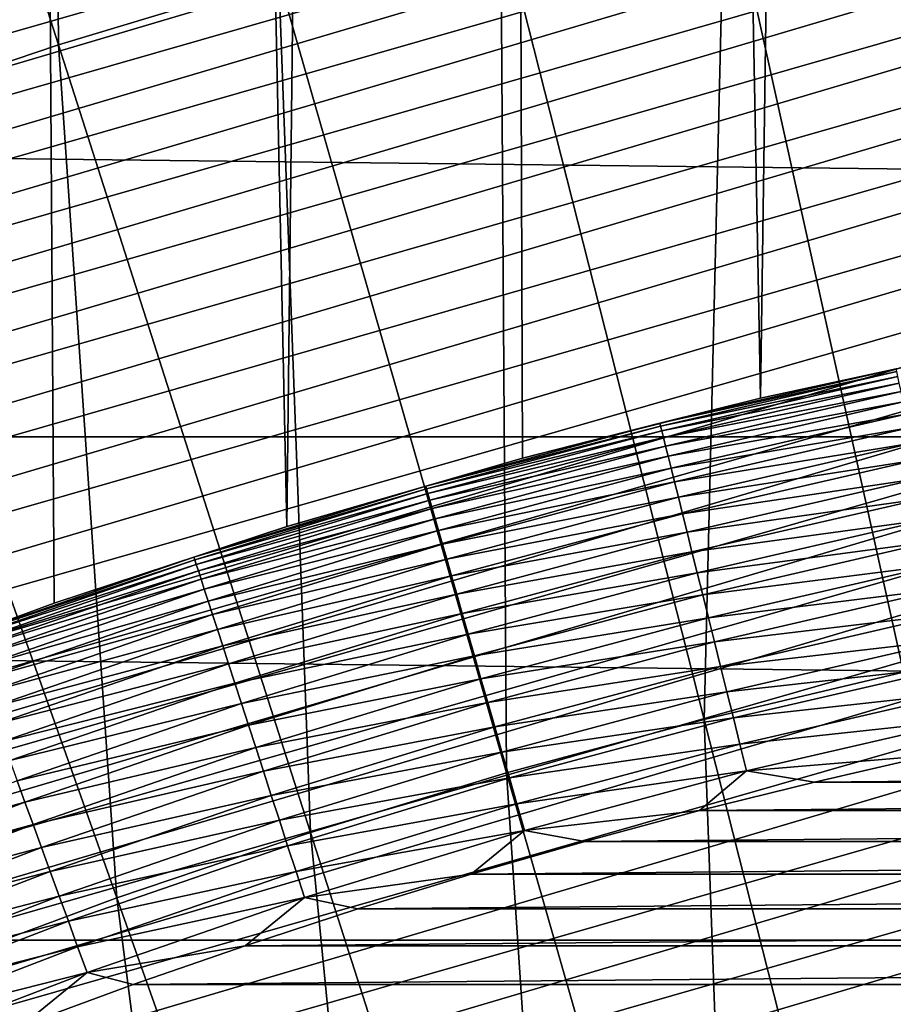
# Model space of a CAD drawing. Header units: millimetres. Extents: x -50 to 50, y -50 to 50.
# Tile 360 of 562: x -3 to -1.9, y 8 to 9.3. Entities that reach past the tile are written whole.
import ezdxf

# ---------------------------------------------------------------- set-up
doc = ezdxf.new("R2010")
doc.units = ezdxf.units.MM
doc.header["$LTSCALE"] = 65.185185
for name, color, linetype in [('1', 7, 'CONTINUOUS'), ('2', 7, 'CONTINUOUS'), ('25', 7, 'CONTINUOUS'), ('3', 7, 'CONTINUOUS'), ('36', 7, 'CONTINUOUS'), ('4', 7, 'CONTINUOUS'), ('89', 7, 'CONTINUOUS')]:
    doc.layers.add(name, color=color, linetype=linetype)

msp = doc.modelspace()

# ---------------------------------------------------------------- linework, layer by layer
at = {"layer": '1', "color": 7, "linetype": 'Continuous', "true_color": 0xf5f5f5}
for points in [[(-27.7115, 9.3614), (27.9218, 8.714), (-27.9218, 8.714), (-27.7115, 9.3614)], [(27.7115, 9.3614), (27.9218, 8.714), (-27.7115, 9.3614), (27.7115, 9.3614)], [(-27.9218, 8.714), (28.117, 8.062), (-28.117, 8.062), (-27.9218, 8.714)], [(27.9218, 8.714), (28.117, 8.062), (-27.9218, 8.714), (27.9218, 8.714)], [(-28.117, 8.062), (28.297, 7.4054), (-28.297, 7.4054), (-28.117, 8.062)], [(28.117, 8.062), (28.297, 7.4054), (-28.117, 8.062), (28.117, 8.062)]]:
    msp.add_3dface(points, dxfattribs=at)
at = {"layer": '2', "color": 7, "linetype": 'Continuous', "true_color": 0xf5f5f5}
for points in [[(-2.4271, 29.1491, 4.3), (-2.0469, 8.7641, 4.3), (-1.7537, 29.1974, 4.3), (-2.4271, 29.1491, 4.3)], [(-2.0469, 8.7641, 4.3), (-1.7363, 8.8309, 4.3), (-1.7537, 29.1974, 4.3), (-2.0469, 8.7641, 4.3)], [(-3.0991, 29.0854, 4.3), (-2.6601, 8.5979, 4.3), (-2.4271, 29.1491, 4.3), (-3.0991, 29.0854, 4.3)], [(-2.6601, 8.5979, 4.3), (-2.3549, 8.6865, 4.3), (-2.4271, 29.1491, 4.3), (-2.6601, 8.5979, 4.3)], [(-2.3549, 8.6865, 4.3), (-2.0469, 8.7641, 4.3), (-2.4271, 29.1491, 4.3), (-2.3549, 8.6865, 4.3)], [(-3.2599, 8.3889, 4.3), (-2.9618, 8.4987, 4.3), (-3.0991, 29.0854, 4.3), (-3.2599, 8.3889, 4.3)], [(-2.9618, 8.4987, 4.3), (-2.6601, 8.5979, 4.3), (-3.0991, 29.0854, 4.3), (-2.9618, 8.4987, 4.3)]]:
    msp.add_3dface(points, dxfattribs=at)
at = {"layer": '25', "color": 7, "linetype": 'Continuous', "true_color": 0xf5f5f5}
for points in [[(-1.7363, 8.8309, 10.2), (-2.0469, 8.7641, 10.2), (-1.8709, 8.8021, 10.2357), (-1.7363, 8.8309, 10.2)], [(-2.177, 8.7314, 10.2357), (-1.8701, 8.7983, 10.2712), (-1.8709, 8.8021, 10.2357), (-2.177, 8.7314, 10.2357)], [(-2.0469, 8.7641, 10.2), (-2.177, 8.7314, 10.2357), (-1.8709, 8.8021, 10.2357), (-2.0469, 8.7641, 10.2)], [(-2.1761, 8.7277, 10.2712), (-1.8701, 8.7983, 10.2712), (-2.177, 8.7314, 10.2357), (-2.1761, 8.7277, 10.2712)], [(-2.1761, 8.7277, 10.2712), (-1.8688, 8.7921, 10.3064), (-1.8701, 8.7983, 10.2712), (-2.1761, 8.7277, 10.2712)], [(-2.1745, 8.7216, 10.3064), (-1.8688, 8.7921, 10.3064), (-2.1761, 8.7277, 10.2712), (-2.1745, 8.7216, 10.3064)], [(-2.1745, 8.7216, 10.3064), (-1.867, 8.7835, 10.341), (-1.8688, 8.7921, 10.3064), (-2.1745, 8.7216, 10.3064)], [(-2.1724, 8.713, 10.341), (-1.867, 8.7835, 10.341), (-2.1745, 8.7216, 10.3064), (-2.1724, 8.713, 10.341)], [(-2.1724, 8.713, 10.341), (-1.8646, 8.7724, 10.3749), (-1.867, 8.7835, 10.341), (-2.1724, 8.713, 10.341)], [(-2.1697, 8.702, 10.3749), (-1.8646, 8.7724, 10.3749), (-2.1724, 8.713, 10.341), (-2.1697, 8.702, 10.3749)], [(-2.1697, 8.702, 10.3749), (-1.8618, 8.7591, 10.4079), (-1.8646, 8.7724, 10.3749), (-2.1697, 8.702, 10.3749)], [(-2.0469, 8.7641, 10.2), (-2.3549, 8.6864, 10.2), (-2.177, 8.7314, 10.2357), (-2.0469, 8.7641, 10.2)], [(-2.1663, 8.6887, 10.4079), (-1.8618, 8.7591, 10.4079), (-2.1697, 8.702, 10.3749), (-2.1663, 8.6887, 10.4079)], [(-2.1663, 8.6887, 10.4079), (-1.8585, 8.7434, 10.4398), (-1.8618, 8.7591, 10.4079), (-2.1663, 8.6887, 10.4079)], [(-2.1625, 8.6732, 10.4398), (-1.8585, 8.7434, 10.4398), (-2.1663, 8.6887, 10.4079), (-2.1625, 8.6732, 10.4398)], [(-2.1625, 8.6732, 10.4398), (-1.8547, 8.7256, 10.4705), (-1.8585, 8.7434, 10.4398), (-2.1625, 8.6732, 10.4398)], [(-2.4804, 8.6501, 10.2357), (-2.1761, 8.7277, 10.2712), (-2.177, 8.7314, 10.2357), (-2.4804, 8.6501, 10.2357)], [(-2.3549, 8.6864, 10.2), (-2.4804, 8.6501, 10.2357), (-2.177, 8.7314, 10.2357), (-2.3549, 8.6864, 10.2)], [(-2.4793, 8.6465, 10.2712), (-2.1761, 8.7277, 10.2712), (-2.4804, 8.6501, 10.2357), (-2.4793, 8.6465, 10.2712)], [(-2.4793, 8.6465, 10.2712), (-2.1745, 8.7216, 10.3064), (-2.1761, 8.7277, 10.2712), (-2.4793, 8.6465, 10.2712)], [(-2.4776, 8.6404, 10.3064), (-2.1745, 8.7216, 10.3064), (-2.4793, 8.6465, 10.2712), (-2.4776, 8.6404, 10.3064)], [(-2.4776, 8.6404, 10.3064), (-2.1724, 8.713, 10.341), (-2.1745, 8.7216, 10.3064), (-2.4776, 8.6404, 10.3064)], [(-2.1581, 8.6555, 10.4705), (-1.8547, 8.7256, 10.4705), (-2.1625, 8.6732, 10.4398), (-2.1581, 8.6555, 10.4705)], [(-2.1581, 8.6555, 10.4705), (-1.8504, 8.7056, 10.4999), (-1.8547, 8.7256, 10.4705), (-2.1581, 8.6555, 10.4705)], [(-2.4751, 8.6319, 10.341), (-2.1724, 8.713, 10.341), (-2.4776, 8.6404, 10.3064), (-2.4751, 8.6319, 10.341)], [(-2.4751, 8.6319, 10.341), (-2.1697, 8.702, 10.3749), (-2.1724, 8.713, 10.341), (-2.4751, 8.6319, 10.341)], [(-2.472, 8.621, 10.3749), (-2.1697, 8.702, 10.3749), (-2.4751, 8.6319, 10.341), (-2.472, 8.621, 10.3749)], [(-2.472, 8.621, 10.3749), (-2.1663, 8.6887, 10.4079), (-2.1697, 8.702, 10.3749), (-2.472, 8.621, 10.3749)], [(-2.1531, 8.6357, 10.4999), (-1.8504, 8.7056, 10.4999), (-2.1581, 8.6555, 10.4705), (-2.1531, 8.6357, 10.4999)], [(-2.1531, 8.6357, 10.4999), (-1.8458, 8.6837, 10.5277), (-1.8504, 8.7056, 10.4999), (-2.1531, 8.6357, 10.4999)], [(-2.3549, 8.6864, 10.2), (-2.66, 8.5979, 10.2), (-2.4804, 8.6501, 10.2357), (-2.3549, 8.6864, 10.2)], [(-2.4683, 8.6079, 10.4079), (-2.1663, 8.6887, 10.4079), (-2.472, 8.621, 10.3749), (-2.4683, 8.6079, 10.4079)], [(-2.4683, 8.6079, 10.4079), (-2.1625, 8.6732, 10.4398), (-2.1663, 8.6887, 10.4079), (-2.4683, 8.6079, 10.4079)], [(-2.1477, 8.614, 10.5277), (-1.8458, 8.6837, 10.5277), (-2.1531, 8.6357, 10.4999), (-2.1477, 8.614, 10.5277)], [(-2.1477, 8.614, 10.5277), (-1.8407, 8.6598, 10.5538), (-1.8458, 8.6837, 10.5277), (-2.1477, 8.614, 10.5277)], [(-2.4638, 8.5925, 10.4398), (-2.1625, 8.6732, 10.4398), (-2.4683, 8.6079, 10.4079), (-2.4638, 8.5925, 10.4398)], [(-2.4638, 8.5925, 10.4398), (-2.1581, 8.6555, 10.4705), (-2.1625, 8.6732, 10.4398), (-2.4638, 8.5925, 10.4398)], [(-2.1418, 8.5903, 10.5538), (-1.8407, 8.6598, 10.5538), (-2.1477, 8.614, 10.5277), (-2.1418, 8.5903, 10.5538)], [(-2.1418, 8.5903, 10.5538), (-1.8353, 8.6342, 10.5781), (-1.8407, 8.6598, 10.5538), (-2.1418, 8.5903, 10.5538)], [(-2.7808, 8.5583, 10.2357), (-2.4793, 8.6465, 10.2712), (-2.4804, 8.6501, 10.2357), (-2.7808, 8.5583, 10.2357)], [(-2.66, 8.5979, 10.2), (-2.7808, 8.5583, 10.2357), (-2.4804, 8.6501, 10.2357), (-2.66, 8.5979, 10.2)], [(-2.7796, 8.5547, 10.2712), (-2.4793, 8.6465, 10.2712), (-2.7808, 8.5583, 10.2357), (-2.7796, 8.5547, 10.2712)], [(-2.7796, 8.5547, 10.2712), (-2.4776, 8.6404, 10.3064), (-2.4793, 8.6465, 10.2712), (-2.7796, 8.5547, 10.2712)], [(-2.4588, 8.5749, 10.4705), (-2.1581, 8.6555, 10.4705), (-2.4638, 8.5925, 10.4398), (-2.4588, 8.5749, 10.4705)], [(-2.4588, 8.5749, 10.4705), (-2.1531, 8.6357, 10.4999), (-2.1581, 8.6555, 10.4705), (-2.4588, 8.5749, 10.4705)], [(-2.7776, 8.5486, 10.3064), (-2.4776, 8.6404, 10.3064), (-2.7796, 8.5547, 10.2712), (-2.7776, 8.5486, 10.3064)], [(-2.7776, 8.5486, 10.3064), (-2.4751, 8.6319, 10.341), (-2.4776, 8.6404, 10.3064), (-2.7776, 8.5486, 10.3064)], [(-2.7749, 8.5402, 10.341), (-2.4751, 8.6319, 10.341), (-2.7776, 8.5486, 10.3064), (-2.7749, 8.5402, 10.341)], [(-2.7749, 8.5402, 10.341), (-2.472, 8.621, 10.3749), (-2.4751, 8.6319, 10.341), (-2.7749, 8.5402, 10.341)], [(-2.4532, 8.5553, 10.4999), (-2.1531, 8.6357, 10.4999), (-2.4588, 8.5749, 10.4705), (-2.4532, 8.5553, 10.4999)], [(-2.4532, 8.5553, 10.4999), (-2.1477, 8.614, 10.5277), (-2.1531, 8.6357, 10.4999), (-2.4532, 8.5553, 10.4999)], [(-2.1355, 8.5649, 10.5781), (-1.8353, 8.6342, 10.5781), (-2.1418, 8.5903, 10.5538), (-2.1355, 8.5649, 10.5781)], [(-2.1355, 8.5649, 10.5781), (-1.8295, 8.607, 10.6005), (-1.8353, 8.6342, 10.5781), (-2.1355, 8.5649, 10.5781)], [(-2.7714, 8.5295, 10.3749), (-2.472, 8.621, 10.3749), (-2.7749, 8.5402, 10.341), (-2.7714, 8.5295, 10.3749)], [(-2.7714, 8.5295, 10.3749), (-2.4683, 8.6079, 10.4079), (-2.472, 8.621, 10.3749), (-2.7714, 8.5295, 10.3749)], [(-2.7672, 8.5165, 10.4079), (-2.4683, 8.6079, 10.4079), (-2.7714, 8.5295, 10.3749), (-2.7672, 8.5165, 10.4079)], [(-2.7672, 8.5165, 10.4079), (-2.4638, 8.5925, 10.4398), (-2.4683, 8.6079, 10.4079), (-2.7672, 8.5165, 10.4079)], [(-2.447, 8.5338, 10.5277), (-2.1477, 8.614, 10.5277), (-2.4532, 8.5553, 10.4999), (-2.447, 8.5338, 10.5277)], [(-2.447, 8.5338, 10.5277), (-2.1418, 8.5903, 10.5538), (-2.1477, 8.614, 10.5277), (-2.447, 8.5338, 10.5277)], [(-2.1287, 8.5379, 10.6005), (-1.8295, 8.607, 10.6005), (-2.1355, 8.5649, 10.5781), (-2.1287, 8.5379, 10.6005)], [(-2.1287, 8.5379, 10.6005), (-1.8234, 8.5783, 10.6209), (-1.8295, 8.607, 10.6005), (-2.1287, 8.5379, 10.6005)], [(-2.66, 8.5979, 10.2), (-2.9618, 8.4987, 10.2), (-2.7808, 8.5583, 10.2357), (-2.66, 8.5979, 10.2)], [(-2.7622, 8.5012, 10.4398), (-2.4638, 8.5925, 10.4398), (-2.7672, 8.5165, 10.4079), (-2.7622, 8.5012, 10.4398)], [(-2.7622, 8.5012, 10.4398), (-2.4588, 8.5749, 10.4705), (-2.4638, 8.5925, 10.4398), (-2.7622, 8.5012, 10.4398)], [(-2.4403, 8.5103, 10.5538), (-2.1418, 8.5903, 10.5538), (-2.447, 8.5338, 10.5277), (-2.4403, 8.5103, 10.5538)], [(-2.4403, 8.5103, 10.5538), (-2.1355, 8.5649, 10.5781), (-2.1418, 8.5903, 10.5538), (-2.4403, 8.5103, 10.5538)], [(-2.7566, 8.4839, 10.4705), (-2.4588, 8.5749, 10.4705), (-2.7622, 8.5012, 10.4398), (-2.7566, 8.4839, 10.4705)], [(-2.7566, 8.4839, 10.4705), (-2.4532, 8.5553, 10.4999), (-2.4588, 8.5749, 10.4705), (-2.7566, 8.4839, 10.4705)], [(-2.1216, 8.5094, 10.6209), (-1.8234, 8.5783, 10.6209), (-2.1287, 8.5379, 10.6005), (-2.1216, 8.5094, 10.6209)], [(-2.1216, 8.5094, 10.6209), (-1.817, 8.5482, 10.6391), (-1.8234, 8.5783, 10.6209), (-2.1216, 8.5094, 10.6209)], [(-3.0777, 8.456, 10.2357), (-2.7796, 8.5547, 10.2712), (-2.7808, 8.5583, 10.2357), (-3.0777, 8.456, 10.2357)], [(-2.9618, 8.4987, 10.2), (-3.0777, 8.456, 10.2357), (-2.7808, 8.5583, 10.2357), (-2.9618, 8.4987, 10.2)], [(-2.7503, 8.4645, 10.4999), (-2.4532, 8.5553, 10.4999), (-2.7566, 8.4839, 10.4705), (-2.7503, 8.4645, 10.4999)], [(-2.7503, 8.4645, 10.4999), (-2.447, 8.5338, 10.5277), (-2.4532, 8.5553, 10.4999), (-2.7503, 8.4645, 10.4999)], [(-2.4331, 8.4852, 10.5781), (-2.1355, 8.5649, 10.5781), (-2.4403, 8.5103, 10.5538), (-2.4331, 8.4852, 10.5781)], [(-2.4331, 8.4852, 10.5781), (-2.1287, 8.5379, 10.6005), (-2.1355, 8.5649, 10.5781), (-2.4331, 8.4852, 10.5781)], [(-3.0764, 8.4524, 10.2712), (-2.7796, 8.5547, 10.2712), (-3.0777, 8.456, 10.2357), (-3.0764, 8.4524, 10.2712)], [(-3.0764, 8.4524, 10.2712), (-2.7776, 8.5486, 10.3064), (-2.7796, 8.5547, 10.2712), (-3.0764, 8.4524, 10.2712)], [(-3.0743, 8.4465, 10.3064), (-2.7776, 8.5486, 10.3064), (-3.0764, 8.4524, 10.2712), (-3.0743, 8.4465, 10.3064)], [(-3.0743, 8.4465, 10.3064), (-2.7749, 8.5402, 10.341), (-2.7776, 8.5486, 10.3064), (-3.0743, 8.4465, 10.3064)], [(-2.1142, 8.4796, 10.6391), (-1.817, 8.5482, 10.6391), (-2.1216, 8.5094, 10.6209), (-2.1142, 8.4796, 10.6391)], [(-2.1142, 8.4796, 10.6391), (-1.8103, 8.5169, 10.655), (-1.817, 8.5482, 10.6391), (-2.1142, 8.4796, 10.6391)], [(-3.0712, 8.4382, 10.341), (-2.7749, 8.5402, 10.341), (-3.0743, 8.4465, 10.3064), (-3.0712, 8.4382, 10.341)], [(-3.0712, 8.4382, 10.341), (-2.7714, 8.5295, 10.3749), (-2.7749, 8.5402, 10.341), (-3.0712, 8.4382, 10.341)], [(-3.0674, 8.4276, 10.3749), (-2.7714, 8.5295, 10.3749), (-3.0712, 8.4382, 10.341), (-3.0674, 8.4276, 10.3749)], [(-3.0674, 8.4276, 10.3749), (-2.7672, 8.5165, 10.4079), (-2.7714, 8.5295, 10.3749), (-3.0674, 8.4276, 10.3749)], [(-2.7433, 8.4432, 10.5277), (-2.447, 8.5338, 10.5277), (-2.7503, 8.4645, 10.4999), (-2.7433, 8.4432, 10.5277)], [(-2.7433, 8.4432, 10.5277), (-2.4403, 8.5103, 10.5538), (-2.447, 8.5338, 10.5277), (-2.7433, 8.4432, 10.5277)], [(-2.4254, 8.4584, 10.6005), (-2.1287, 8.5379, 10.6005), (-2.4331, 8.4852, 10.5781), (-2.4254, 8.4584, 10.6005)], [(-2.4254, 8.4584, 10.6005), (-2.1216, 8.5094, 10.6209), (-2.1287, 8.5379, 10.6005), (-2.4254, 8.4584, 10.6005)], [(-2.1065, 8.4486, 10.655), (-1.8103, 8.5169, 10.655), (-2.1142, 8.4796, 10.6391), (-2.1065, 8.4486, 10.655)], [(-2.1065, 8.4486, 10.655), (-1.8035, 8.4846, 10.6687), (-1.8103, 8.5169, 10.655), (-2.1065, 8.4486, 10.655)], [(-3.0627, 8.4147, 10.4079), (-2.7672, 8.5165, 10.4079), (-3.0674, 8.4276, 10.3749), (-3.0627, 8.4147, 10.4079)], [(-3.0627, 8.4147, 10.4079), (-2.7622, 8.5012, 10.4398), (-2.7672, 8.5165, 10.4079), (-3.0627, 8.4147, 10.4079)], [(-2.7358, 8.42, 10.5538), (-2.4403, 8.5103, 10.5538), (-2.7433, 8.4432, 10.5277), (-2.7358, 8.42, 10.5538)], [(-2.7358, 8.42, 10.5538), (-2.4331, 8.4852, 10.5781), (-2.4403, 8.5103, 10.5538), (-2.7358, 8.42, 10.5538)], [(-2.4173, 8.4302, 10.6209), (-2.1216, 8.5094, 10.6209), (-2.4254, 8.4584, 10.6005), (-2.4173, 8.4302, 10.6209)], [(-2.4173, 8.4302, 10.6209), (-2.1142, 8.4796, 10.6391), (-2.1216, 8.5094, 10.6209), (-2.4173, 8.4302, 10.6209)], [(-2.9618, 8.4987, 10.2), (-3.2599, 8.3889, 10.2), (-3.0777, 8.456, 10.2357), (-2.9618, 8.4987, 10.2)], [(-3.0572, 8.3997, 10.4398), (-2.7622, 8.5012, 10.4398), (-3.0627, 8.4147, 10.4079), (-3.0572, 8.3997, 10.4398)], [(-3.0572, 8.3997, 10.4398), (-2.7566, 8.4839, 10.4705), (-2.7622, 8.5012, 10.4398), (-3.0572, 8.3997, 10.4398)], [(-3.051, 8.3825, 10.4705), (-2.7566, 8.4839, 10.4705), (-3.0572, 8.3997, 10.4398), (-3.051, 8.3825, 10.4705)], [(-3.051, 8.3825, 10.4705), (-2.7503, 8.4645, 10.4999), (-2.7566, 8.4839, 10.4705), (-3.051, 8.3825, 10.4705)], [(-2.7277, 8.3951, 10.5781), (-2.4331, 8.4852, 10.5781), (-2.7358, 8.42, 10.5538), (-2.7277, 8.3951, 10.5781)], [(-2.7277, 8.3951, 10.5781), (-2.4254, 8.4584, 10.6005), (-2.4331, 8.4852, 10.5781), (-2.7277, 8.3951, 10.5781)], [(-2.4088, 8.4006, 10.6391), (-2.1142, 8.4796, 10.6391), (-2.4173, 8.4302, 10.6209), (-2.4088, 8.4006, 10.6391)], [(-2.4088, 8.4006, 10.6391), (-2.1065, 8.4486, 10.655), (-2.1142, 8.4796, 10.6391), (-2.4088, 8.4006, 10.6391)], [(-2.0985, 8.4165, 10.6687), (-1.8035, 8.4846, 10.6687), (-2.1065, 8.4486, 10.655), (-2.0985, 8.4165, 10.6687)], [(-2.0985, 8.4165, 10.6687), (-1.7964, 8.4515, 10.6799), (-1.8035, 8.4846, 10.6687), (-2.0985, 8.4165, 10.6687)], [(-3.044, 8.3634, 10.4999), (-2.7503, 8.4645, 10.4999), (-3.051, 8.3825, 10.4705), (-3.044, 8.3634, 10.4999)], [(-3.044, 8.3634, 10.4999), (-2.7433, 8.4432, 10.5277), (-2.7503, 8.4645, 10.4999), (-3.044, 8.3634, 10.4999)], [(-2.7191, 8.3686, 10.6005), (-2.4254, 8.4584, 10.6005), (-2.7277, 8.3951, 10.5781), (-2.7191, 8.3686, 10.6005)], [(-2.7191, 8.3686, 10.6005), (-2.4173, 8.4302, 10.6209), (-2.4254, 8.4584, 10.6005), (-2.7191, 8.3686, 10.6005)], [(-3.0363, 8.3423, 10.5277), (-2.7433, 8.4432, 10.5277), (-3.044, 8.3634, 10.4999), (-3.0363, 8.3423, 10.5277)], [(-3.0363, 8.3423, 10.5277), (-2.7358, 8.42, 10.5538), (-2.7433, 8.4432, 10.5277), (-3.0363, 8.3423, 10.5277)], [(-2.4, 8.3699, 10.655), (-2.1065, 8.4486, 10.655), (-2.4088, 8.4006, 10.6391), (-2.4, 8.3699, 10.655)], [(-2.4, 8.3699, 10.655), (-2.0985, 8.4165, 10.6687), (-2.1065, 8.4486, 10.655), (-2.4, 8.3699, 10.655)], [(-2.0903, 8.3836, 10.6799), (-1.7964, 8.4515, 10.6799), (-2.0985, 8.4165, 10.6687), (-2.0903, 8.3836, 10.6799)], [(-2.0903, 8.3836, 10.6799), (-1.7892, 8.4176, 10.6887), (-1.7964, 8.4515, 10.6799), (-2.0903, 8.3836, 10.6799)], [(-2.7101, 8.3407, 10.6209), (-2.4173, 8.4302, 10.6209), (-2.7191, 8.3686, 10.6005), (-2.7101, 8.3407, 10.6209)], [(-2.7101, 8.3407, 10.6209), (-2.4088, 8.4006, 10.6391), (-2.4173, 8.4302, 10.6209), (-2.7101, 8.3407, 10.6209)], [(-3.028, 8.3194, 10.5538), (-2.7358, 8.42, 10.5538), (-3.0363, 8.3423, 10.5277), (-3.028, 8.3194, 10.5538)], [(-3.028, 8.3194, 10.5538), (-2.7277, 8.3951, 10.5781), (-2.7358, 8.42, 10.5538), (-3.028, 8.3194, 10.5538)], [(-2.3909, 8.3382, 10.6687), (-2.0985, 8.4165, 10.6687), (-2.4, 8.3699, 10.655), (-2.3909, 8.3382, 10.6687)], [(-2.3909, 8.3382, 10.6687), (-2.0903, 8.3836, 10.6799), (-2.0985, 8.4165, 10.6687), (-2.3909, 8.3382, 10.6687)], [(-2.0819, 8.35, 10.6887), (-1.7892, 8.4176, 10.6887), (-2.0903, 8.3836, 10.6799), (-2.0819, 8.35, 10.6887)], [(-2.0819, 8.35, 10.6887), (-1.7819, 8.3832, 10.695), (-1.7892, 8.4176, 10.6887), (-2.0819, 8.35, 10.6887)], [(-3.0191, 8.2948, 10.5781), (-2.7277, 8.3951, 10.5781), (-3.028, 8.3194, 10.5538), (-3.0191, 8.2948, 10.5781)], [(-3.0191, 8.2948, 10.5781), (-2.7191, 8.3686, 10.6005), (-2.7277, 8.3951, 10.5781), (-3.0191, 8.2948, 10.5781)], [(-2.7006, 8.3115, 10.6391), (-2.4088, 8.4006, 10.6391), (-2.7101, 8.3407, 10.6209), (-2.7006, 8.3115, 10.6391)], [(-2.7006, 8.3115, 10.6391), (-2.4, 8.3699, 10.655), (-2.4088, 8.4006, 10.6391), (-2.7006, 8.3115, 10.6391)], [(-2.3816, 8.3056, 10.6799), (-2.0903, 8.3836, 10.6799), (-2.3909, 8.3382, 10.6687), (-2.3816, 8.3056, 10.6799)], [(-2.3816, 8.3056, 10.6799), (-2.0819, 8.35, 10.6887), (-2.0903, 8.3836, 10.6799), (-2.3816, 8.3056, 10.6799)], [(-2.0734, 8.3159, 10.695), (-1.7819, 8.3832, 10.695), (-2.0819, 8.35, 10.6887), (-2.0734, 8.3159, 10.695)], [(-2.0734, 8.3159, 10.695), (-1.7745, 8.3484, 10.6988), (-1.7819, 8.3832, 10.695), (-2.0734, 8.3159, 10.695)], [(-3.0095, 8.2686, 10.6005), (-2.7191, 8.3686, 10.6005), (-3.0191, 8.2948, 10.5781), (-3.0095, 8.2686, 10.6005)], [(-3.0095, 8.2686, 10.6005), (-2.7101, 8.3407, 10.6209), (-2.7191, 8.3686, 10.6005), (-3.0095, 8.2686, 10.6005)], [(-2.6907, 8.2811, 10.655), (-2.4, 8.3699, 10.655), (-2.7006, 8.3115, 10.6391), (-2.6907, 8.2811, 10.655)], [(-2.6907, 8.2811, 10.655), (-2.3909, 8.3382, 10.6687), (-2.4, 8.3699, 10.655), (-2.6907, 8.2811, 10.655)], [(-2.9995, 8.241, 10.6209), (-2.7101, 8.3407, 10.6209), (-3.0095, 8.2686, 10.6005), (-2.9995, 8.241, 10.6209)], [(-2.9995, 8.241, 10.6209), (-2.7006, 8.3115, 10.6391), (-2.7101, 8.3407, 10.6209), (-2.9995, 8.241, 10.6209)], [(-2.6805, 8.2497, 10.6687), (-2.3909, 8.3382, 10.6687), (-2.6907, 8.2811, 10.655), (-2.6805, 8.2497, 10.6687)], [(-2.6805, 8.2497, 10.6687), (-2.3816, 8.3056, 10.6799), (-2.3909, 8.3382, 10.6687), (-2.6805, 8.2497, 10.6687)], [(-2.372, 8.2723, 10.6887), (-2.0819, 8.35, 10.6887), (-2.3816, 8.3056, 10.6799), (-2.372, 8.2723, 10.6887)], [(-2.372, 8.2723, 10.6887), (-2.0734, 8.3159, 10.695), (-2.0819, 8.35, 10.6887), (-2.372, 8.2723, 10.6887)], [(-2.0648, 8.2814, 10.6988), (-1.7745, 8.3484, 10.6988), (-2.0734, 8.3159, 10.695), (-2.0648, 8.2814, 10.6988)], [(-2.0648, 8.2814, 10.6988), (-1.8273, 8.3013, 10.7), (-1.7745, 8.3484, 10.6988), (-2.0648, 8.2814, 10.6988)], [(-2.3623, 8.2385, 10.695), (-2.0734, 8.3159, 10.695), (-2.372, 8.2723, 10.6887), (-2.3623, 8.2385, 10.695)], [(-2.3623, 8.2385, 10.695), (-2.0648, 8.2814, 10.6988), (-2.0734, 8.3159, 10.695), (-2.3623, 8.2385, 10.695)], [(-2.989, 8.2121, 10.6391), (-2.7006, 8.3115, 10.6391), (-2.9995, 8.241, 10.6209), (-2.989, 8.2121, 10.6391)], [(-2.989, 8.2121, 10.6391), (-2.6907, 8.2811, 10.655), (-2.7006, 8.3115, 10.6391), (-2.989, 8.2121, 10.6391)], [(-2.67, 8.2174, 10.6799), (-2.3816, 8.3056, 10.6799), (-2.6805, 8.2497, 10.6687), (-2.67, 8.2174, 10.6799)], [(-2.67, 8.2174, 10.6799), (-2.372, 8.2723, 10.6887), (-2.3816, 8.3056, 10.6799), (-2.67, 8.2174, 10.6799)], [(-1.9769, 8.2669, 10.7), (-1.8273, 8.3013, 10.7), (-2.0648, 8.2814, 10.6988), (-1.9769, 8.2669, 10.7)], [(-2.978, 8.1821, 10.655), (-2.6907, 8.2811, 10.655), (-2.989, 8.2121, 10.6391), (-2.978, 8.1821, 10.655)], [(-2.978, 8.1821, 10.655), (-2.6805, 8.2497, 10.6687), (-2.6907, 8.2811, 10.655), (-2.978, 8.1821, 10.655)], [(-2.3526, 8.2043, 10.6988), (-2.0648, 8.2814, 10.6988), (-2.3623, 8.2385, 10.695), (-2.3526, 8.2043, 10.6988)], [(-2.3526, 8.2043, 10.6988), (-2.1258, 8.2299, 10.7), (-2.0648, 8.2814, 10.6988), (-2.3526, 8.2043, 10.6988)], [(-2.1258, 8.2299, 10.7), (-1.9769, 8.2669, 10.7), (-2.0648, 8.2814, 10.6988), (-2.1258, 8.2299, 10.7)], [(-3.2963, 8.1586, 10.6005), (-2.9995, 8.241, 10.6209), (-3.0095, 8.2686, 10.6005), (-3.2963, 8.1586, 10.6005)], [(-2.6593, 8.1845, 10.6887), (-2.372, 8.2723, 10.6887), (-2.67, 8.2174, 10.6799), (-2.6593, 8.1845, 10.6887)], [(-2.6593, 8.1845, 10.6887), (-2.3623, 8.2385, 10.695), (-2.372, 8.2723, 10.6887), (-2.6593, 8.1845, 10.6887)], [(-2.9668, 8.1511, 10.6687), (-2.6805, 8.2497, 10.6687), (-2.978, 8.1821, 10.655), (-2.9668, 8.1511, 10.6687)], [(-2.9668, 8.1511, 10.6687), (-2.67, 8.2174, 10.6799), (-2.6805, 8.2497, 10.6687), (-2.9668, 8.1511, 10.6687)], [(-3.2853, 8.1313, 10.6209), (-2.9995, 8.241, 10.6209), (-3.2963, 8.1586, 10.6005), (-3.2853, 8.1313, 10.6209)], [(-3.2853, 8.1313, 10.6209), (-2.989, 8.2121, 10.6391), (-2.9995, 8.241, 10.6209), (-3.2853, 8.1313, 10.6209)], [(-2.6484, 8.151, 10.695), (-2.3623, 8.2385, 10.695), (-2.6593, 8.1845, 10.6887), (-2.6484, 8.151, 10.695)], [(-2.6484, 8.151, 10.695), (-2.3526, 8.2043, 10.6988), (-2.3623, 8.2385, 10.695), (-2.6484, 8.151, 10.695)], [(-2.2741, 8.1901, 10.7), (-2.1258, 8.2299, 10.7), (-2.3526, 8.2043, 10.6988), (-2.2741, 8.1901, 10.7)], [(-3.2738, 8.1028, 10.6391), (-2.989, 8.2121, 10.6391), (-3.2853, 8.1313, 10.6209), (-3.2738, 8.1028, 10.6391)], [(-3.2738, 8.1028, 10.6391), (-2.978, 8.1821, 10.655), (-2.989, 8.2121, 10.6391), (-3.2738, 8.1028, 10.6391)], [(-2.9552, 8.1192, 10.6799), (-2.67, 8.2174, 10.6799), (-2.9668, 8.1511, 10.6687), (-2.9552, 8.1192, 10.6799)], [(-2.9552, 8.1192, 10.6799), (-2.6593, 8.1845, 10.6887), (-2.67, 8.2174, 10.6799), (-2.9552, 8.1192, 10.6799)], [(-2.6374, 8.1172, 10.6988), (-2.3526, 8.2043, 10.6988), (-2.6484, 8.151, 10.695), (-2.6374, 8.1172, 10.6988)], [(-2.6374, 8.1172, 10.6988), (-2.4216, 8.1478, 10.7), (-2.3526, 8.2043, 10.6988), (-2.6374, 8.1172, 10.6988)], [(-2.4216, 8.1478, 10.7), (-2.2741, 8.1901, 10.7), (-2.3526, 8.2043, 10.6988), (-2.4216, 8.1478, 10.7)], [(-3.2618, 8.0732, 10.655), (-2.978, 8.1821, 10.655), (-3.2738, 8.1028, 10.6391), (-3.2618, 8.0732, 10.655)], [(-3.2618, 8.0732, 10.655), (-2.9668, 8.1511, 10.6687), (-2.978, 8.1821, 10.655), (-3.2618, 8.0732, 10.655)], [(-2.9433, 8.0867, 10.6887), (-2.6593, 8.1845, 10.6887), (-2.9552, 8.1192, 10.6799), (-2.9433, 8.0867, 10.6887)], [(-2.9433, 8.0867, 10.6887), (-2.6484, 8.151, 10.695), (-2.6593, 8.1845, 10.6887), (-2.9433, 8.0867, 10.6887)], [(-3.2494, 8.0426, 10.6687), (-2.9668, 8.1511, 10.6687), (-3.2618, 8.0732, 10.655), (-3.2494, 8.0426, 10.6687)], [(-3.2494, 8.0426, 10.6687), (-2.9552, 8.1192, 10.6799), (-2.9668, 8.1511, 10.6687), (-3.2494, 8.0426, 10.6687)], [(-2.9313, 8.0536, 10.695), (-2.6484, 8.151, 10.695), (-2.9433, 8.0867, 10.6887), (-2.9313, 8.0536, 10.695)], [(-2.9313, 8.0536, 10.695), (-2.6374, 8.1172, 10.6988), (-2.6484, 8.151, 10.695), (-2.9313, 8.0536, 10.695)], [(-2.5682, 8.1027, 10.7), (-2.4216, 8.1478, 10.7), (-2.6374, 8.1172, 10.6988), (-2.5682, 8.1027, 10.7)], [(-3.2367, 8.0111, 10.6799), (-2.9552, 8.1192, 10.6799), (-3.2494, 8.0426, 10.6687), (-3.2367, 8.0111, 10.6799)], [(-3.2367, 8.0111, 10.6799), (-2.9433, 8.0867, 10.6887), (-2.9552, 8.1192, 10.6799), (-3.2367, 8.0111, 10.6799)], [(-2.9191, 8.0202, 10.6988), (-2.6374, 8.1172, 10.6988), (-2.9313, 8.0536, 10.695), (-2.9191, 8.0202, 10.6988)], [(-2.9191, 8.0202, 10.6988), (-2.7142, 8.055, 10.7), (-2.6374, 8.1172, 10.6988), (-2.9191, 8.0202, 10.6988)], [(-2.7142, 8.055, 10.7), (-2.5682, 8.1027, 10.7), (-2.6374, 8.1172, 10.6988), (-2.7142, 8.055, 10.7)], [(-3.2237, 7.979, 10.6887), (-2.9433, 8.0867, 10.6887), (-3.2367, 8.0111, 10.6799), (-3.2237, 7.979, 10.6887)], [(-3.2237, 7.979, 10.6887), (-2.9313, 8.0536, 10.695), (-2.9433, 8.0867, 10.6887), (-3.2237, 7.979, 10.6887)], [(-3.2106, 7.9464, 10.695), (-2.9313, 8.0536, 10.695), (-3.2237, 7.979, 10.6887), (-3.2106, 7.9464, 10.695)], [(-3.2106, 7.9464, 10.695), (-2.9191, 8.0202, 10.6988), (-2.9313, 8.0536, 10.695), (-3.2106, 7.9464, 10.695)], [(-2.8592, 8.0047, 10.7), (-2.7142, 8.055, 10.7), (-2.9191, 8.0202, 10.6988), (-2.8592, 8.0047, 10.7)], [(-3.1973, 7.9135, 10.6988), (-2.9191, 8.0202, 10.6988), (-3.2106, 7.9464, 10.695), (-3.1973, 7.9135, 10.6988)], [(-3.1973, 7.9135, 10.6988), (-3.0032, 7.9518, 10.7), (-2.9191, 8.0202, 10.6988), (-3.1973, 7.9135, 10.6988)], [(-3.0032, 7.9518, 10.7), (-2.8592, 8.0047, 10.7), (-2.9191, 8.0202, 10.6988), (-3.0032, 7.9518, 10.7)]]:
    msp.add_3dface(points, dxfattribs=at)
at = {"layer": '3', "color": 7, "linetype": 'Continuous', "true_color": 0xf5f5f5}
for points in [[(-1.8273, 8.3013, 10.7), (-1.9769, 8.2669, 10.7), (1.8273, 8.3013, 10.7), (-1.8273, 8.3013, 10.7)], [(1.8273, 8.3013, 10.7), (-1.9769, 8.2669, 10.7), (1.9769, 8.2669, 10.7), (1.8273, 8.3013, 10.7)], [(-1.9769, 8.2669, 10.7), (-2.1258, 8.2299, 10.7), (1.9769, 8.2669, 10.7), (-1.9769, 8.2669, 10.7)], [(1.9769, 8.2669, 10.7), (-2.1258, 8.2299, 10.7), (2.1258, 8.2299, 10.7), (1.9769, 8.2669, 10.7)], [(-2.1258, 8.2299, 10.7), (-2.2741, 8.1901, 10.7), (2.1258, 8.2299, 10.7), (-2.1258, 8.2299, 10.7)], [(2.1258, 8.2299, 10.7), (-2.2741, 8.1901, 10.7), (2.2741, 8.1901, 10.7), (2.1258, 8.2299, 10.7)], [(-2.2741, 8.1901, 10.7), (-2.4216, 8.1478, 10.7), (2.2741, 8.1901, 10.7), (-2.2741, 8.1901, 10.7)], [(2.2741, 8.1901, 10.7), (-2.4216, 8.1478, 10.7), (2.4216, 8.1478, 10.7), (2.2741, 8.1901, 10.7)], [(-2.4216, 8.1478, 10.7), (-2.5682, 8.1027, 10.7), (2.4216, 8.1478, 10.7), (-2.4216, 8.1478, 10.7)], [(2.4216, 8.1478, 10.7), (-2.5682, 8.1027, 10.7), (2.5682, 8.1027, 10.7), (2.4216, 8.1478, 10.7)], [(-2.5682, 8.1027, 10.7), (-2.7142, 8.055, 10.7), (2.5682, 8.1027, 10.7), (-2.5682, 8.1027, 10.7)], [(2.5682, 8.1027, 10.7), (-2.7142, 8.055, 10.7), (2.7142, 8.055, 10.7), (2.5682, 8.1027, 10.7)], [(-2.7142, 8.055, 10.7), (-2.8592, 8.0047, 10.7), (2.7142, 8.055, 10.7), (-2.7142, 8.055, 10.7)], [(2.7142, 8.055, 10.7), (-2.8592, 8.0047, 10.7), (2.8592, 8.0047, 10.7), (2.7142, 8.055, 10.7)], [(-2.8592, 8.0047, 10.7), (-3.0032, 7.9518, 10.7), (2.8592, 8.0047, 10.7), (-2.8592, 8.0047, 10.7)], [(2.8592, 8.0047, 10.7), (-3.0032, 7.9518, 10.7), (3.0032, 7.9518, 10.7), (2.8592, 8.0047, 10.7)]]:
    msp.add_3dface(points, dxfattribs=at)
at = {"layer": '36', "color": 15, "linetype": 'Continuous', "true_color": 0xaf503c}
for points in [[(-3.2822, 10.2391, -16.7687), (-2.9654, 10.3352, -16.7687), (-2.9561, 9.2213, -16.9151), (-3.2822, 10.2391, -16.7687)], [(-2.9561, 9.2213, -16.9151), (-2.9654, 10.3352, -16.7687), (-2.6708, 9.3079, -16.9151), (-2.9561, 9.2213, -16.9151)], [(-3.2386, 9.126, -16.9151), (-3.2822, 10.2391, -16.7687), (-2.9561, 9.2213, -16.9151), (-3.2386, 9.126, -16.9151)], [(-2.0929, 9.4545, -16.9151), (-1.8009, 9.5144, -16.9151), (-1.8617, 8.4091, -17.0461), (-2.0929, 9.4545, -16.9151)], [(-2.383, 9.3857, -16.9151), (-2.0929, 9.4545, -16.9151), (-2.1197, 8.3478, -17.0461), (-2.383, 9.3857, -16.9151)], [(-2.1197, 8.3478, -17.0461), (-2.0929, 9.4545, -16.9151), (-1.8617, 8.4091, -17.0461), (-2.1197, 8.3478, -17.0461)], [(-2.6708, 9.3079, -16.9151), (-2.383, 9.3857, -16.9151), (-2.3757, 8.2787, -17.0461), (-2.6708, 9.3079, -16.9151)], [(-2.3757, 8.2787, -17.0461), (-2.383, 9.3857, -16.9151), (-2.1197, 8.3478, -17.0461), (-2.3757, 8.2787, -17.0461)], [(-2.9561, 9.2213, -16.9151), (-2.6708, 9.3079, -16.9151), (-2.6295, 8.2017, -17.0461), (-2.9561, 9.2213, -16.9151)], [(-2.6295, 8.2017, -17.0461), (-2.6708, 9.3079, -16.9151), (-2.3757, 8.2787, -17.0461), (-2.6295, 8.2017, -17.0461)], [(-3.2386, 9.126, -16.9151), (-2.9561, 9.2213, -16.9151), (-2.8807, 8.1169, -17.0461), (-3.2386, 9.126, -16.9151)], [(-2.8807, 8.1169, -17.0461), (-2.9561, 9.2213, -16.9151), (-2.6295, 8.2017, -17.0461), (-2.8807, 8.1169, -17.0461)], [(-3.1292, 8.0244, -17.0461), (-3.2386, 9.126, -16.9151), (-2.8807, 8.1169, -17.0461), (-3.1292, 8.0244, -17.0461)], [(-2.1197, 8.3478, -17.0461), (-1.8617, 8.4091, -17.0461), (-1.856, 7.3083, -17.1618), (-2.1197, 8.3478, -17.0461)], [(-2.3757, 8.2787, -17.0461), (-2.1197, 8.3478, -17.0461), (-2.0801, 7.2478, -17.1618), (-2.3757, 8.2787, -17.0461)], [(-2.0801, 7.2478, -17.1618), (-2.1197, 8.3478, -17.0461), (-1.856, 7.3083, -17.1618), (-2.0801, 7.2478, -17.1618)], [(-2.6295, 8.2017, -17.0461), (-2.3757, 8.2787, -17.0461), (-2.3022, 7.1803, -17.1618), (-2.6295, 8.2017, -17.0461)], [(-2.3022, 7.1803, -17.1618), (-2.3757, 8.2787, -17.0461), (-2.0801, 7.2478, -17.1618), (-2.3022, 7.1803, -17.1618)], [(-2.8807, 8.1169, -17.0461), (-2.6295, 8.2017, -17.0461), (-2.5222, 7.1061, -17.1618), (-2.8807, 8.1169, -17.0461)], [(-2.5222, 7.1061, -17.1618), (-2.6295, 8.2017, -17.0461), (-2.3022, 7.1803, -17.1618), (-2.5222, 7.1061, -17.1618)], [(-3.1292, 8.0244, -17.0461), (-2.8807, 8.1169, -17.0461), (-2.7398, 7.0252, -17.1618), (-3.1292, 8.0244, -17.0461)], [(-2.7398, 7.0252, -17.1618), (-2.8807, 8.1169, -17.0461), (-2.5222, 7.1061, -17.1618), (-2.7398, 7.0252, -17.1618)], [(-3.3748, 7.9243, -17.0461), (-3.1292, 8.0244, -17.0461), (-2.9547, 6.9375, -17.1618), (-3.3748, 7.9243, -17.0461)], [(-2.9547, 6.9375, -17.1618), (-3.1292, 8.0244, -17.0461), (-2.7398, 7.0252, -17.1618), (-2.9547, 6.9375, -17.1618)]]:
    msp.add_3dface(points, dxfattribs=at)
at = {"layer": '4', "color": 7, "linetype": 'Continuous', "true_color": 0xf5f5f5}
for points in [[(-1.7363, 8.8309, 10.2), (-2.0469, 8.7641, 4.3), (-2.0469, 8.7641, 10.2), (-1.7363, 8.8309, 10.2)], [(-1.7363, 8.8309, 4.3), (-2.0469, 8.7641, 4.3), (-1.7363, 8.8309, 10.2), (-1.7363, 8.8309, 4.3)], [(-2.0469, 8.7641, 10.2), (-2.3549, 8.6865, 4.3), (-2.3549, 8.6864, 10.2), (-2.0469, 8.7641, 10.2)], [(-2.0469, 8.7641, 4.3), (-2.3549, 8.6865, 4.3), (-2.0469, 8.7641, 10.2), (-2.0469, 8.7641, 4.3)], [(-2.3549, 8.6865, 4.3), (-2.6601, 8.5979, 4.3), (-2.3549, 8.6864, 10.2), (-2.3549, 8.6865, 4.3)], [(-2.3549, 8.6864, 10.2), (-2.6601, 8.5979, 4.3), (-2.66, 8.5979, 10.2), (-2.3549, 8.6864, 10.2)], [(-2.66, 8.5979, 10.2), (-2.9618, 8.4987, 4.3), (-2.9618, 8.4987, 10.2), (-2.66, 8.5979, 10.2)], [(-2.6601, 8.5979, 4.3), (-2.9618, 8.4987, 4.3), (-2.66, 8.5979, 10.2), (-2.6601, 8.5979, 4.3)], [(-2.9618, 8.4987, 10.2), (-3.2599, 8.3889, 4.3), (-3.2599, 8.3889, 10.2), (-2.9618, 8.4987, 10.2)], [(-2.9618, 8.4987, 4.3), (-3.2599, 8.3889, 4.3), (-2.9618, 8.4987, 10.2), (-2.9618, 8.4987, 4.3)]]:
    msp.add_3dface(points, dxfattribs=at)
at = {"layer": '89', "color": 250, "linetype": 'Continuous', "true_color": 0x1c1c1c}
for points in [[(-5.9055, 8.885, -12), (-6.0563, 8.7829, -12), (0.2972, 10.6633, -12), (-5.9055, 8.885, -12)], [(0.2972, 10.6633, -12), (-6.0563, 8.7829, -12), (0.4792, 10.6566, -12), (0.2972, 10.6633, -12)], [(0.1152, 10.6669, -12), (-5.9055, 8.885, -12), (0.2972, 10.6633, -12), (0.1152, 10.6669, -12)], [(-5.753, 8.9844, -12), (-5.9055, 8.885, -12), (0.1152, 10.6669, -12), (-5.753, 8.9844, -12)], [(-5.599, 9.0812, -12), (-5.753, 8.9844, -12), (-0.0668, 10.6673, -12), (-5.599, 9.0812, -12)], [(-0.0668, 10.6673, -12), (-5.753, 8.9844, -12), (0.1152, 10.6669, -12), (-0.0668, 10.6673, -12)], [(-0.2489, 10.6647, -12), (-5.599, 9.0812, -12), (-0.0668, 10.6673, -12), (-0.2489, 10.6647, -12)], [(-5.4432, 9.1754, -12), (-5.599, 9.0812, -12), (-0.2489, 10.6647, -12), (-5.4432, 9.1754, -12)], [(-0.431, 10.6589, -12), (-5.4432, 9.1754, -12), (-0.2489, 10.6647, -12), (-0.431, 10.6589, -12)], [(-5.2858, 9.2669, -12), (-5.4432, 9.1754, -12), (-0.431, 10.6589, -12), (-5.2858, 9.2669, -12)], [(-6.2053, 8.6783, -12), (-6.3524, 8.5712, -12), (0.661, 10.6469, -12), (-6.2053, 8.6783, -12)], [(0.661, 10.6469, -12), (-6.3524, 8.5712, -12), (0.8426, 10.634, -12), (0.661, 10.6469, -12)], [(-6.0563, 8.7829, -12), (-6.2053, 8.6783, -12), (0.4792, 10.6566, -12), (-6.0563, 8.7829, -12)], [(0.4792, 10.6566, -12), (-6.2053, 8.6783, -12), (0.661, 10.6469, -12), (0.4792, 10.6566, -12)], [(-6.3524, 8.5712, -12), (-6.4977, 8.4615, -12), (0.8426, 10.634, -12), (-6.3524, 8.5712, -12)], [(0.8426, 10.634, -12), (-6.4977, 8.4615, -12), (1.0239, 10.618, -12), (0.8426, 10.634, -12)], [(-6.4977, 8.4615, -12), (-6.6412, 8.3494, -12), (1.0239, 10.618, -12), (-6.4977, 8.4615, -12)], [(1.0239, 10.618, -12), (-6.6412, 8.3494, -12), (1.205, 10.5989, -12), (1.0239, 10.618, -12)], [(1.205, 10.5989, -12), (-6.7827, 8.2349, -12), (1.3857, 10.5768, -12), (1.205, 10.5989, -12)], [(-6.6412, 8.3494, -12), (-6.7827, 8.2349, -12), (1.205, 10.5989, -12), (-6.6412, 8.3494, -12)], [(1.3857, 10.5768, -12), (-6.9222, 8.118, -12), (1.5659, 10.5516, -12), (1.3857, 10.5768, -12)], [(-6.7827, 8.2349, -12), (-6.9222, 8.118, -12), (1.3857, 10.5768, -12), (-6.7827, 8.2349, -12)], [(1.5659, 10.5516, -12), (-7.0597, 7.9987, -12), (1.7457, 10.5232, -12), (1.5659, 10.5516, -12)], [(-6.9222, 8.118, -12), (-7.0597, 7.9987, -12), (1.5659, 10.5516, -12), (-6.9222, 8.118, -12)], [(-7.0597, 7.9987, -12), (-7.1952, 7.877, -12), (1.7457, 10.5232, -12), (-7.0597, 7.9987, -12)], [(1.7457, 10.5232, -12), (-7.1952, 7.877, -12), (1.9251, 10.4919, -12), (1.7457, 10.5232, -12)], [(-7.1952, 7.877, -12), (-7.3286, 7.7531, -12), (1.9251, 10.4919, -12), (-7.1952, 7.877, -12)], [(1.9251, 10.4919, -12), (-7.3286, 7.7531, -12), (2.1038, 10.4574, -12), (1.9251, 10.4919, -12)], [(-7.3286, 7.7531, -12), (-7.4598, 7.627, -12), (2.1038, 10.4574, -12), (-7.3286, 7.7531, -12)], [(2.1038, 10.4574, -12), (-7.4598, 7.627, -12), (2.2819, 10.42, -12), (2.1038, 10.4574, -12)], [(2.2819, 10.42, -12), (-7.5888, 7.4986, -12), (2.4594, 10.3795, -12), (2.2819, 10.42, -12)], [(-7.4598, 7.627, -12), (-7.5888, 7.4986, -12), (2.2819, 10.42, -12), (-7.4598, 7.627, -12)], [(2.4594, 10.3795, -12), (-7.7157, 7.368, -12), (2.6361, 10.3359, -12), (2.4594, 10.3795, -12)], [(-7.5888, 7.4986, -12), (-7.7157, 7.368, -12), (2.4594, 10.3795, -12), (-7.5888, 7.4986, -12)], [(2.6361, 10.3359, -12), (-7.8402, 7.2353, -12), (2.8121, 10.2894, -12), (2.6361, 10.3359, -12)], [(-7.7157, 7.368, -12), (-7.8402, 7.2353, -12), (2.6361, 10.3359, -12), (-7.7157, 7.368, -12)], [(2.8121, 10.2894, -12), (-7.9625, 7.1005, -12), (2.9872, 10.2399, -12), (2.8121, 10.2894, -12)], [(-7.8402, 7.2353, -12), (-7.9625, 7.1005, -12), (2.8121, 10.2894, -12), (-7.8402, 7.2353, -12)], [(-7.9625, 7.1005, -12), (-8.0825, 6.9636, -12), (2.9872, 10.2399, -12), (-7.9625, 7.1005, -12)], [(2.9872, 10.2399, -12), (-8.0825, 6.9636, -12), (3.1616, 10.1873, -12), (2.9872, 10.2399, -12)], [(3.1616, 10.1873, -12), (-8.2002, 6.8246, -12), (3.335, 10.1318, -12), (3.1616, 10.1873, -12)], [(-8.0825, 6.9636, -12), (-8.2002, 6.8246, -12), (3.1616, 10.1873, -12), (-8.0825, 6.9636, -12)], [(3.335, 10.1318, -12), (-8.3154, 6.6838, -12), (3.5074, 10.0734, -12), (3.335, 10.1318, -12)], [(-8.2002, 6.8246, -12), (-8.3154, 6.6838, -12), (3.335, 10.1318, -12), (-8.2002, 6.8246, -12)], [(3.5074, 10.0734, -12), (-8.4282, 6.5409, -12), (3.6788, 10.012, -12), (3.5074, 10.0734, -12)], [(-8.3154, 6.6838, -12), (-8.4282, 6.5409, -12), (3.5074, 10.0734, -12), (-8.3154, 6.6838, -12)], [(-8.4282, 6.5409, -12), (-8.5386, 6.3961, -12), (3.6788, 10.012, -12), (-8.4282, 6.5409, -12)], [(3.6788, 10.012, -12), (-8.5386, 6.3961, -12), (3.8492, 9.9477, -12), (3.6788, 10.012, -12)], [(-8.5386, 6.3961, -12), (-8.6465, 6.2495, -12), (3.8492, 9.9477, -12), (-8.5386, 6.3961, -12)], [(3.8492, 9.9477, -12), (-8.6465, 6.2495, -12), (4.0185, 9.8805, -12), (3.8492, 9.9477, -12)], [(4.0185, 9.8805, -12), (-8.7518, 6.1011, -12), (4.1864, 9.8104, -12), (4.0185, 9.8805, -12)], [(-8.6465, 6.2495, -12), (-8.7518, 6.1011, -12), (4.0185, 9.8805, -12), (-8.6465, 6.2495, -12)], [(-8.7518, 6.1011, -12), (-8.8547, 5.9508, -12), (4.1864, 9.8104, -12), (-8.7518, 6.1011, -12)], [(4.1864, 9.8104, -12), (-8.8547, 5.9508, -12), (4.3533, 9.7374, -12), (4.1864, 9.8104, -12)], [(-8.8547, 5.9508, -12), (-8.955, 5.7988, -12), (4.3533, 9.7374, -12), (-8.8547, 5.9508, -12)], [(4.3533, 9.7374, -12), (-8.955, 5.7988, -12), (4.5189, 9.6616, -12), (4.3533, 9.7374, -12)], [(4.5189, 9.6616, -12), (-9.0526, 5.6451, -12), (4.6831, 9.583, -12), (4.5189, 9.6616, -12)], [(-8.955, 5.7988, -12), (-9.0526, 5.6451, -12), (4.5189, 9.6616, -12), (-8.955, 5.7988, -12)], [(4.6831, 9.583, -12), (-9.1476, 5.4899, -12), (4.8459, 9.5017, -12), (4.6831, 9.583, -12)], [(-9.0526, 5.6451, -12), (-9.1476, 5.4899, -12), (4.6831, 9.583, -12), (-9.0526, 5.6451, -12)], [(4.8459, 9.5017, -12), (-9.2399, 5.333, -12), (5.0073, 9.4176, -12), (4.8459, 9.5017, -12)], [(-9.1476, 5.4899, -12), (-9.2399, 5.333, -12), (4.8459, 9.5017, -12), (-9.1476, 5.4899, -12)], [(-9.2399, 5.333, -12), (-9.3296, 5.1745, -12), (5.0073, 9.4176, -12), (-9.2399, 5.333, -12)], [(5.0073, 9.4176, -12), (-9.3296, 5.1745, -12), (5.1672, 9.3307, -12), (5.0073, 9.4176, -12)], [(-9.3296, 5.1745, -12), (-9.4165, 5.0145, -12), (5.1672, 9.3307, -12), (-9.3296, 5.1745, -12)], [(5.1672, 9.3307, -12), (-9.4165, 5.0145, -12), (5.3256, 9.2412, -12), (5.1672, 9.3307, -12)], [(-9.4165, 5.0145, -12), (-9.5007, 4.8531, -12), (5.3256, 9.2412, -12), (-9.4165, 5.0145, -12)], [(5.3256, 9.2412, -12), (-9.5007, 4.8531, -12), (5.4825, 9.1489, -12), (5.3256, 9.2412, -12)], [(-9.5007, 4.8531, -12), (-9.5822, 4.6901, -12), (5.4825, 9.1489, -12), (-9.5007, 4.8531, -12)], [(5.4825, 9.1489, -12), (-9.5822, 4.6901, -12), (5.6379, 9.0539, -12), (5.4825, 9.1489, -12)], [(-9.5822, 4.6901, -12), (-9.6609, 4.5258, -12), (5.6379, 9.0539, -12), (-9.5822, 4.6901, -12)], [(5.6379, 9.0539, -12), (-9.6609, 4.5258, -12), (5.7917, 8.9562, -12), (5.6379, 9.0539, -12)], [(5.7917, 8.9562, -12), (-9.7367, 4.3602, -12), (5.9437, 8.856, -12), (5.7917, 8.9562, -12)], [(-9.6609, 4.5258, -12), (-9.7367, 4.3602, -12), (5.7917, 8.9562, -12), (-9.6609, 4.5258, -12)], [(5.9437, 8.856, -12), (-9.8097, 4.1933, -12), (6.094, 8.7531, -12), (5.9437, 8.856, -12)], [(-9.7367, 4.3602, -12), (-9.8097, 4.1933, -12), (5.9437, 8.856, -12), (-9.7367, 4.3602, -12)], [(6.094, 8.7531, -12), (-9.8799, 4.0251, -12), (6.2427, 8.6477, -12), (6.094, 8.7531, -12)], [(-9.8097, 4.1933, -12), (-9.8799, 4.0251, -12), (6.094, 8.7531, -12), (-9.8097, 4.1933, -12)], [(-9.8799, 4.0251, -12), (-9.9471, 3.8558, -12), (6.2427, 8.6477, -12), (-9.8799, 4.0251, -12)], [(6.2427, 8.6477, -12), (-9.9471, 3.8558, -12), (6.3895, 8.5397, -12), (6.2427, 8.6477, -12)], [(6.3895, 8.5397, -12), (-10.0115, 3.6855, -12), (6.5343, 8.4294, -12), (6.3895, 8.5397, -12)], [(-9.9471, 3.8558, -12), (-10.0115, 3.6855, -12), (6.3895, 8.5397, -12), (-9.9471, 3.8558, -12)], [(-10.0115, 3.6855, -12), (-10.0729, 3.5139, -12), (6.5343, 8.4294, -12), (-10.0115, 3.6855, -12)], [(6.5343, 8.4294, -12), (-10.0729, 3.5139, -12), (6.6773, 8.3164, -12), (6.5343, 8.4294, -12)], [(6.6773, 8.3164, -12), (-10.1314, 3.3414, -12), (6.8184, 8.2011, -12), (6.6773, 8.3164, -12)], [(-10.0729, 3.5139, -12), (-10.1314, 3.3414, -12), (6.6773, 8.3164, -12), (-10.0729, 3.5139, -12)], [(-10.1314, 3.3414, -12), (-10.187, 3.1679, -12), (6.8184, 8.2011, -12), (-10.1314, 3.3414, -12)], [(6.8184, 8.2011, -12), (-10.187, 3.1679, -12), (6.9574, 8.0834, -12), (6.8184, 8.2011, -12)], [(6.9574, 8.0834, -12), (-10.2395, 2.9937, -12), (7.0943, 7.9635, -12), (6.9574, 8.0834, -12)], [(-10.187, 3.1679, -12), (-10.2395, 2.9937, -12), (6.9574, 8.0834, -12), (-10.187, 3.1679, -12)]]:
    msp.add_3dface(points, dxfattribs=at)

doc.saveas('drawing.dxf')
